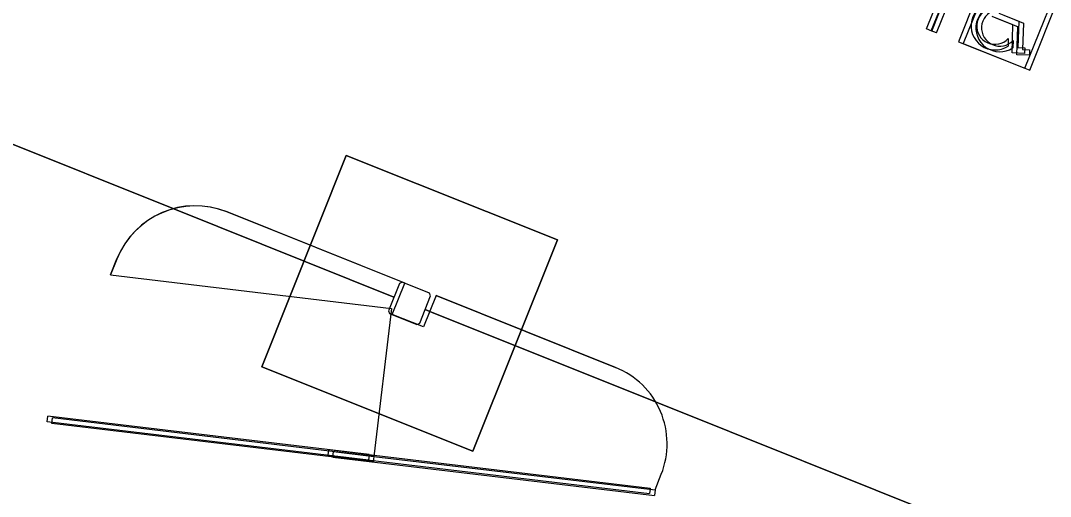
# Model space of a CAD drawing. Extents: x 468143 to 491361, y 1438528 to 1468730.
# Drawn here: x 488638.9 to 488700.1, y 1467240.7 to 1467268.9 of the extents above; entities that cross this region are included whole.
import ezdxf

# ---------------------------------------------------------------- set-up
doc = ezdxf.new("R2010")
doc.units = 0
doc.layers.add('Default', color=7, linetype='Continuous')
doc.layers.add('Xreference_dp', color=7, linetype='Continuous')

# ---------------------------------------------------------------- blocks, each defined once
blk = doc.blocks.new('Footing-Rectangular - F14-740151-FOUNDATION PLAN_1')
at = {"layer": 'Default'}
for p, q in [((81, 81), (-81, 81)), ((-81, 81), (-81, -81)), ((-81, -81), (-81, 81)), ((-81, 81), (81, 81)), ((81, -81), (81, 81)), ((81, 81), (81, -81)), ((-81, -81), (81, -81)), ((81, -81), (-81, -81))]:
    blk.add_line(p, q, dxfattribs=at)

msp = doc.modelspace()

# ---------------------------------------------------------------- linework, layer by layer
at = {"layer": 'Xreference_dp'}
for p, q in [((488692.712, 1467268.43), (488699.398, 1467285.142)), ((488692.995, 1467268.319), (488699.681, 1467285.032)), ((488693.021, 1467268.306), (488699.707, 1467285.019)), ((488693.304, 1467268.196), (488699.99, 1467284.908)), ((488696.464, 1467272.314), (488694.607, 1467267.672)), ((488696.748, 1467272.203), (488694.89, 1467267.561)), ((488698.553, 1467266.093), (488700.41, 1467270.736)), ((488698.836, 1467265.982), (488700.694, 1467270.625)), ((488697.842, 1467268.667), (488696.605, 1467269.162)), ((488698.126, 1467268.556), (488696.888, 1467269.052)), ((488697.008, 1467269.36), (488698.184, 1467268.89)), ((488697.291, 1467269.249), (488698.467, 1467268.779)), ((488698.184, 1467268.89), (488698.129, 1467267.323)), ((488693.021, 1467268.306), (488692.712, 1467268.43)), ((488693.304, 1467268.196), (488692.995, 1467268.319)), ((488697.784, 1467267.002), (488697.842, 1467268.667)), ((488698.067, 1467266.891), (488698.126, 1467268.556)), ((488698.467, 1467268.779), (488698.412, 1467267.212)), ((488694.607, 1467267.672), (488698.553, 1467266.093)), ((488697.564, 1467267.859), (488697.548, 1467267.414)), ((488697.847, 1467267.748), (488697.831, 1467267.303)), ((488694.89, 1467267.561), (488698.836, 1467265.982)), ((488698.129, 1467267.323), (488698.545, 1467267.308)), ((488698.412, 1467267.212), (488698.828, 1467267.197)), ((488698.545, 1467267.308), (488698.533, 1467266.975)), ((488698.828, 1467267.197), (488698.816, 1467266.864)), ((488648.029, 1467257.762), (488625.897, 1467266.616)), ((488625.897, 1467266.616), (488648.029, 1467257.762)), ((488698.533, 1467266.975), (488697.784, 1467267.002)), ((488698.816, 1467266.864), (488698.067, 1467266.891)), ((488661.102, 1467252.532), (488648.029, 1467257.762)), ((488648.029, 1467257.762), (488661.102, 1467252.532)), ((488661.747, 1467253.356), (488651.176, 1467257.585)), ((488661.747, 1467253.356), (488651.195, 1467257.577)), ((488644.283, 1467253.846), (488644.662, 1467254.793)), ((488644.654, 1467254.774), (488644.283, 1467253.846)), ((488644.283, 1467253.846), (488660.962, 1467251.856)), ((488644.283, 1467253.846), (488660.962, 1467251.856)), ((488661.422, 1467253.342), (488660.772, 1467251.717)), ((488661.004, 1467251.499), (488661.747, 1467253.356)), ((488661.585, 1467253.411), (488661.422, 1467253.342)), ((488663.209, 1467252.761), (488661.585, 1467253.411)), ((488662.629, 1467250.974), (488663.279, 1467252.599)), ((488663.604, 1467252.613), (488662.861, 1467250.756)), ((488663.279, 1467252.599), (488663.209, 1467252.761)), ((488674.255, 1467248.352), (488663.604, 1467252.613)), ((488663.604, 1467252.613), (488674.255, 1467248.352)), ((488660.962, 1467251.856), (488659.915, 1467243.084)), ((488663.231, 1467251.681), (488662.959, 1467251.789)), ((488662.959, 1467251.789), (488663.231, 1467251.681)), ((488660.772, 1467251.717), (488660.842, 1467251.554)), ((488660.842, 1467251.554), (488662.467, 1467250.904)), ((488662.861, 1467250.756), (488661.004, 1467251.499)), ((488676.615, 1467246.326), (488663.231, 1467251.681)), ((488663.231, 1467251.681), (488676.615, 1467246.326)), ((488662.467, 1467250.904), (488662.629, 1467250.974)), ((488698.654, 1467237.509), (488676.629, 1467246.321)), ((488676.629, 1467246.321), (488698.654, 1467237.509)), ((488640.519, 1467245.14), (488640.559, 1467245.471)), ((488659.592, 1467242.864), (488640.519, 1467245.14)), ((488659.632, 1467243.195), (488640.559, 1467245.471)), ((488640.802, 1467245.029), (488640.842, 1467245.36)), ((488659.875, 1467242.753), (488640.802, 1467245.029)), ((488659.915, 1467243.084), (488640.842, 1467245.36)), ((488657.2, 1467243.15), (488657.239, 1467243.481)), ((488657.239, 1467243.481), (488659.925, 1467243.16)), ((488657.483, 1467243.039), (488657.522, 1467243.37)), ((488657.522, 1467243.37), (488659.915, 1467243.084)), ((488659.632, 1467243.195), (488659.592, 1467242.864)), ((488657.2, 1467243.15), (488676.273, 1467240.874)), ((488657.483, 1467243.039), (488676.556, 1467240.763)), ((488659.915, 1467243.084), (488659.875, 1467242.753)), ((488659.915, 1467243.084), (488676.595, 1467241.094)), ((488659.915, 1467243.084), (488676.595, 1467241.094)), ((488659.925, 1467243.16), (488676.312, 1467241.205)), ((488676.595, 1467241.094), (488676.967, 1467242.023)), ((488676.595, 1467241.094), (488676.967, 1467242.023)), ((488676.303, 1467241.129), (488676.273, 1467240.874)), ((488676.312, 1467241.205), (488676.303, 1467241.129)), ((488676.595, 1467241.094), (488676.556, 1467240.763))]:
    msp.add_line(p, q, dxfattribs=at)
for centre, radius, start, end in [((488696.774, 1467268.6), 1.417, 97.59261, 303.13363), ((488697.057, 1467268.489), 1.417, 97.59261, 303.13363), ((488696.774, 1467268.6), 1.083, 105.57702, 316.82646), ((488697.057, 1467268.489), 1.083, 105.57702, 316.82646), ((488649.326, 1467252.905), 5.032, 68.19552, 158.19552), ((488649.315, 1467252.932), 5.011, 68.19552, 158.19552), ((488672.446, 1467243.831), 4.869, 338.19552, 68.19552), ((488672.446, 1467243.831), 4.869, 338.19552, 68.19552)]:
    msp.add_arc(centre, radius, start, end, dxfattribs=at)

# ---------------------------------------------------------------- block references
at = {"layer": 'Xreference_dp', "xscale": 0.08333333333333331, "yscale": 0.08333333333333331, "rotation": 158.19551636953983}
msp.add_blockref('Footing-Rectangular - F14-740151-FOUNDATION PLAN_1', (488662.026, 1467252.158), dxfattribs=at)

doc.saveas('drawing.dxf')
